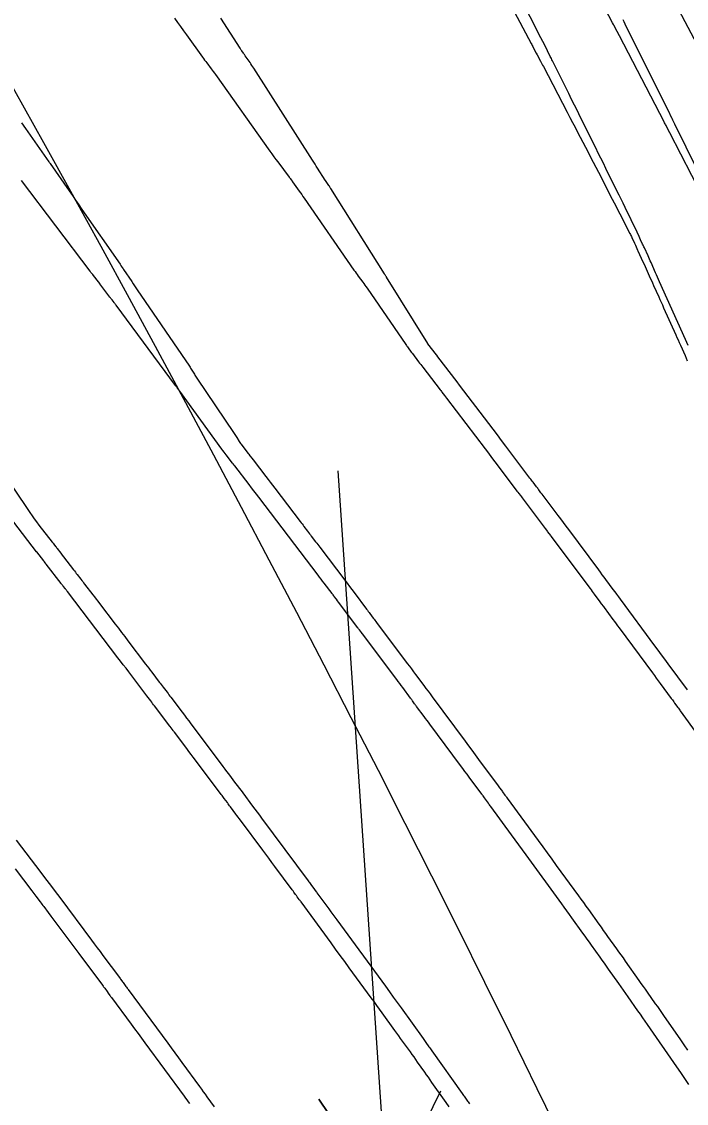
# Model space of a CAD drawing. Extents: x 954385 to 988206, y 1868364 to 1924553.
# Drawn here: x 957741.6 to 957774.2, y 1919937.9 to 1919991 of the extents above; entities that cross this region are included whole.
import ezdxf

# ---------------------------------------------------------------- set-up
doc = ezdxf.new("R2010")
doc.units = 0
for name, color, linetype in [('1', 7, 'Continuous'), ('Default', 7, 'Continuous'), ('Ex_Minor Contours', 7, 'Continuous'), ('Slopes', 7, 'Continuous')]:
    doc.layers.add(name, color=color, linetype=linetype)

msp = doc.modelspace()

# ---------------------------------------------------------------- linework, layer by layer
at = {"layer": '1'}
for points in [[(957765.251, 1919992.498), (957766.633, 1919989.888), (957766.658, 1919989.841), (957766.682, 1919989.795), (957766.707, 1919989.749), (957766.731, 1919989.702), (957766.878, 1919989.423), (957766.926, 1919989.33), (957767.085, 1919989.027), (957767.12, 1919988.961), (957767.154, 1919988.895), (957767.189, 1919988.829), (957767.223, 1919988.763), (957768.395, 1919986.515), (957768.523, 1919986.269), (957768.65, 1919986.024), (957768.778, 1919985.779), (957768.906, 1919985.534), (957769.417, 1919984.554), (957769.544, 1919984.309), (957769.671, 1919984.064), (957769.798, 1919983.818), (957769.925, 1919983.573), (957770.604, 1919982.254), (957770.696, 1919982.076), (957770.788, 1919981.898), (957770.88, 1919981.72), (957770.971, 1919981.542), (957771.469, 1919980.575), (957771.495, 1919980.524), (957771.52, 1919980.473), (957771.545, 1919980.421), (957771.569, 1919980.369), (957771.695, 1919980.091), (957771.74, 1919979.991), (957771.816, 1919979.825), (957771.846, 1919979.759), (957771.861, 1919979.725), (957772.03, 1919979.352), (957772.096, 1919979.206), (957772.162, 1919979.06), (957772.417, 1919978.497), (957772.47, 1919978.379), (957772.523, 1919978.261), (957772.577, 1919978.142), (957772.63, 1919978.024), (957772.883, 1919977.462), (957772.943, 1919977.328), (957773.002, 1919977.195), (957773.062, 1919977.062), (957773.122, 1919976.929), (957773.72, 1919975.598), (957773.777, 1919975.471), (957773.834, 1919975.344), (957773.891, 1919975.216), (957773.948, 1919975.089), (957774.175, 1919974.58), (957774.231, 1919974.453), (957774.288, 1919974.325)], [(957775.043, 1919982.372), (957773.428, 1919985.505), (957773.335, 1919985.686), (957773.242, 1919985.868), (957773.218, 1919985.913), (957773.195, 1919985.958), (957773.172, 1919986.003), (957773.148, 1919986.048), (957770.952, 1919990.262), (957770.838, 1919990.481), (957770.678, 1919990.788), (957770.657, 1919990.829), (957770.615, 1919990.909), (957770.258, 1919991.588)], [(957775.975, 1919987.549), (957773.729, 1919991.817)], [(957774.294, 1919958.175), (957773.353, 1919959.452), (957773.19, 1919959.674), (957773.027, 1919959.895), (957772.864, 1919960.116), (957772.701, 1919960.337), (957771.01, 1919962.625), (957770.921, 1919962.746), (957770.832, 1919962.866), (957770.743, 1919962.986), (957770.654, 1919963.106), (957770.296, 1919963.587), (957770.207, 1919963.707), (957770.117, 1919963.827), (957770.028, 1919963.947), (957769.938, 1919964.067), (957768.468, 1919966.037), (957768.338, 1919966.211), (957768.207, 1919966.385), (957768.077, 1919966.559), (957767.946, 1919966.734), (957767.215, 1919967.706), (957767.161, 1919967.778), (957767.107, 1919967.85), (957767, 1919967.993), (957766.973, 1919968.029), (957766.946, 1919968.065), (957766.919, 1919968.101), (957766.892, 1919968.137), (957766.719, 1919968.367), (957766.681, 1919968.417), (957766.643, 1919968.467), (957766.605, 1919968.518), (957766.567, 1919968.568), (957765.387, 1919970.13), (957765.177, 1919970.407), (957764.967, 1919970.684), (957764.757, 1919970.961), (957764.547, 1919971.238), (957763.107, 1919973.131), (957763.076, 1919973.172), (957763.022, 1919973.243), (957762.993, 1919973.282), (957762.043, 1919974.524), (957761.991, 1919974.593), (957761.973, 1919974.616), (957761.559, 1919975.157), (957761.552, 1919975.166), (957761.552, 1919975.167), (957759.532, 1919978.422), (957759.523, 1919978.436), (957759.514, 1919978.451), (957759.505, 1919978.465), (957759.496, 1919978.479), (957759.458, 1919978.535), (957759.449, 1919978.549), (957759.44, 1919978.563), (957759.431, 1919978.577), (957759.422, 1919978.591), (957756.792, 1919982.78), (957756.77, 1919982.816), (957756.747, 1919982.85), (957756.724, 1919982.885), (957756.701, 1919982.92), (957756.565, 1919983.12), (957756.532, 1919983.167), (957756.523, 1919983.18), (957756.514, 1919983.194), (957756.145, 1919983.776), (957756.082, 1919983.876), (957756.019, 1919983.975), (957755.956, 1919984.074), (957755.893, 1919984.173), (957753.01, 1919988.685), (957752.966, 1919988.753), (957752.921, 1919988.821), (957752.876, 1919988.888), (957752.83, 1919988.955), (957752.595, 1919989.294), (957752.574, 1919989.325), (957752.552, 1919989.355), (957752.531, 1919989.386), (957752.509, 1919989.417), (957752.424, 1919989.539), (957752.402, 1919989.57), (957752.381, 1919989.601), (957752.361, 1919989.632), (957752.34, 1919989.663), (957751.391, 1919991.129)], [(957741.621, 1919985.993), (957741.813, 1919985.719), (957742.964, 1919984.08), (957742.97, 1919984.072), (957742.989, 1919984.049), (957743.012, 1919984.02), (957743.017, 1919984.014), (957743.021, 1919984.008), (957743.025, 1919984.003), (957743.029, 1919983.997), (957743.957, 1919982.655), (957744.113, 1919982.429), (957744.269, 1919982.204), (957744.425, 1919981.978), (957744.581, 1919981.753), (957746.452, 1919979.058), (957746.467, 1919979.035), (957746.482, 1919979.013), (957746.497, 1919978.991), (957746.511, 1919978.968), (957746.598, 1919978.832), (957746.615, 1919978.806), (957746.622, 1919978.795), (957747.025, 1919978.207), (957747.093, 1919978.107), (957747.161, 1919978.008), (957747.229, 1919977.909), (957747.297, 1919977.809), (957749.853, 1919974.054), (957749.885, 1919974.006), (957749.916, 1919973.959), (957749.947, 1919973.911), (957749.978, 1919973.863), (957750.099, 1919973.67), (957750.129, 1919973.622), (957750.16, 1919973.574), (957750.191, 1919973.526), (957750.223, 1919973.478), (957752.049, 1919970.76), (957752.081, 1919970.711), (957752.113, 1919970.662), (957752.144, 1919970.614), (957752.175, 1919970.564), (957752.297, 1919970.367), (957752.329, 1919970.318), (957752.361, 1919970.27), (957752.395, 1919970.223), (957752.429, 1919970.176), (957752.738, 1919969.775), (957752.767, 1919969.737), (957752.825, 1919969.661), (957752.928, 1919969.526), (957752.962, 1919969.482), (957752.979, 1919969.46), (957753.604, 1919968.645), (957753.714, 1919968.502), (957753.824, 1919968.359), (957753.933, 1919968.216), (957754.043, 1919968.072), (957755.293, 1919966.436), (957755.338, 1919966.376), (957755.384, 1919966.316), (957755.429, 1919966.257), (957755.474, 1919966.197), (957755.656, 1919965.958), (957755.701, 1919965.899), (957755.747, 1919965.839), (957755.792, 1919965.779), (957755.837, 1919965.719), (957756.05, 1919965.437), (957756.101, 1919965.37), (957756.151, 1919965.304), (957756.202, 1919965.237), (957756.253, 1919965.17), (957757.478, 1919963.554), (957757.594, 1919963.402), (957757.709, 1919963.249), (957757.825, 1919963.096), (957757.94, 1919962.944), (957758.549, 1919962.137), (957758.59, 1919962.082), (957758.631, 1919962.027), (957758.673, 1919961.972), (957758.714, 1919961.917), (957758.879, 1919961.698), (957758.92, 1919961.643), (957758.961, 1919961.588), (957759.002, 1919961.534), (957759.043, 1919961.479), (957760.548, 1919959.471), (957760.65, 1919959.335), (957760.752, 1919959.199), (957760.854, 1919959.063), (957760.955, 1919958.926), (957761.362, 1919958.381), (957761.464, 1919958.245), (957761.565, 1919958.109), (957761.667, 1919957.972), (957761.768, 1919957.836), (957763.383, 1919955.659), (957763.549, 1919955.435), (957763.714, 1919955.212), (957763.88, 1919954.988), (957764.045, 1919954.764), (957765.001, 1919953.47), (957765.038, 1919953.42), (957765.074, 1919953.37), (957765.166, 1919953.245), (957765.203, 1919953.195), (957765.222, 1919953.17), (957765.34, 1919953.008), (957765.366, 1919952.973), (957765.392, 1919952.938), (957765.418, 1919952.903), (957765.444, 1919952.867), (957766.97, 1919950.78), (957767.192, 1919950.476), (957767.414, 1919950.172), (957767.636, 1919949.868), (957767.857, 1919949.563), (957768.94, 1919948.075), (957769.064, 1919947.905), (957769.186, 1919947.735), (957769.309, 1919947.565), (957769.431, 1919947.395), (957769.947, 1919946.673), (957770.054, 1919946.523), (957770.162, 1919946.372), (957770.27, 1919946.222), (957770.378, 1919946.071), (957770.81, 1919945.47), (957770.917, 1919945.319), (957771.025, 1919945.168), (957771.132, 1919945.017), (957771.239, 1919944.866), (957771.912, 1919943.91), (957772.013, 1919943.767), (957772.113, 1919943.625), (957772.213, 1919943.483), (957772.314, 1919943.34), (957772.716, 1919942.771), (957772.816, 1919942.629), (957772.916, 1919942.486), (957773.016, 1919942.344), (957773.115, 1919942.2), (957773.948, 1919940.996), (957774.119, 1919940.747), (957774.291, 1919940.499)], [(957741.219, 1919968.078), (957742.028, 1919966.873), (957742.135, 1919966.718), (957742.244, 1919966.564), (957742.355, 1919966.413), (957742.47, 1919966.263), (957743.123, 1919965.425), (957743.164, 1919965.372), (957743.206, 1919965.319), (957743.288, 1919965.212), (957743.309, 1919965.185), (957743.33, 1919965.159), (957743.35, 1919965.132), (957743.371, 1919965.105), (957743.542, 1919964.883), (957743.613, 1919964.791), (957743.683, 1919964.699), (957744.168, 1919964.067), (957744.213, 1919964.008), (957744.258, 1919963.95), (957744.303, 1919963.892), (957744.348, 1919963.834), (957744.528, 1919963.601), (957744.573, 1919963.543), (957744.618, 1919963.485), (957744.663, 1919963.426), (957744.708, 1919963.368), (957745.113, 1919962.841), (957745.196, 1919962.734), (957745.278, 1919962.627), (957745.36, 1919962.519), (957745.443, 1919962.412), (957746.214, 1919961.402), (957746.37, 1919961.197), (957746.525, 1919960.993), (957746.681, 1919960.789), (957746.836, 1919960.584), (957747.702, 1919959.443), (957747.779, 1919959.342), (957747.856, 1919959.241), (957747.933, 1919959.14), (957748.01, 1919959.039), (957748.378, 1919958.558), (957748.425, 1919958.495), (957748.473, 1919958.433), (957748.52, 1919958.371), (957748.568, 1919958.309), (957748.757, 1919958.059), (957748.805, 1919957.997), (957748.852, 1919957.935), (957748.899, 1919957.872), (957748.946, 1919957.81), (957749.499, 1919957.077), (957749.607, 1919956.934), (957749.714, 1919956.791), (957749.822, 1919956.648), (957749.929, 1919956.505), (957751.414, 1919954.525), (957751.502, 1919954.407), (957751.59, 1919954.29), (957751.679, 1919954.172), (957751.767, 1919954.055), (957752.122, 1919953.586), (957752.21, 1919953.469), (957752.299, 1919953.351), (957752.387, 1919953.234), (957752.475, 1919953.116), (957752.959, 1919952.469), (957753.069, 1919952.322), (957753.179, 1919952.174), (957753.288, 1919952.027), (957753.398, 1919951.88), (957755.675, 1919948.809), (957755.709, 1919948.762), (957755.744, 1919948.716), (957755.778, 1919948.67), (957755.812, 1919948.623), (957755.997, 1919948.371), (957756.027, 1919948.332), (957756.086, 1919948.253), (957756.115, 1919948.213), (957756.696, 1919947.425), (957756.796, 1919947.289), (957756.895, 1919947.154), (957756.995, 1919947.018), (957757.095, 1919946.882), (957759.473, 1919943.626), (957759.667, 1919943.361), (957759.859, 1919943.096), (957760.052, 1919942.83), (957760.243, 1919942.563), (957761.318, 1919941.066), (957761.354, 1919941.015), (957761.391, 1919940.964), (957761.428, 1919940.913), (957761.464, 1919940.863), (957761.611, 1919940.66), (957761.648, 1919940.609), (957761.684, 1919940.558), (957761.721, 1919940.507), (957761.757, 1919940.456), (957763.235, 1919938.366), (957763.267, 1919938.32), (957763.3, 1919938.274), (957763.333, 1919938.228), (957763.365, 1919938.182), (957763.496, 1919937.998), (957763.529, 1919937.952), (957763.561, 1919937.906), (957763.594, 1919937.86)], [(957741.361, 1919950.805), (957742.569, 1919949.206), (957742.8, 1919948.9), (957743.031, 1919948.593), (957743.262, 1919948.287), (957743.492, 1919947.98), (957745.048, 1919945.899), (957745.189, 1919945.711), (957745.329, 1919945.522), (957745.469, 1919945.334), (957745.61, 1919945.145), (957746.42, 1919944.052), (957746.45, 1919944.012), (957746.479, 1919943.971), (957746.539, 1919943.89), (957746.569, 1919943.85), (957746.599, 1919943.81), (957746.741, 1919943.618), (957746.77, 1919943.579), (957746.799, 1919943.541), (957746.827, 1919943.502), (957746.856, 1919943.463), (957748.79, 1919940.839), (957748.965, 1919940.601), (957749.14, 1919940.363), (957749.315, 1919940.125), (957749.489, 1919939.887), (957750.352, 1919938.706), (957750.443, 1919938.581), (957750.534, 1919938.456), (957750.624, 1919938.332), (957750.714, 1919938.206), (957751.074, 1919937.705)]]:
    msp.add_lwpolyline(points, dxfattribs=at)
at = {"layer": 'Default'}
msp.add_arc((956871.597, 1919501.221), 996.448, 12.648055, 34.075074, dxfattribs=at)
at = {"layer": 'Ex_Minor Contours'}
for points in [[(957774.325, 1919975.081), (957774.197, 1919975.366), (957772.929, 1919978.203), (957772.879, 1919978.313), (957772.83, 1919978.423), (957772.781, 1919978.533), (957772.731, 1919978.643), (957772.507, 1919979.14), (957772.471, 1919979.222), (957772.434, 1919979.303), (957772.397, 1919979.385), (957772.36, 1919979.466), (957772.183, 1919979.859), (957772.161, 1919979.908), (957772.139, 1919979.956), (957772.117, 1919980.004), (957772.095, 1919980.052), (957771.997, 1919980.266), (957771.963, 1919980.34), (957771.929, 1919980.414), (957771.828, 1919980.636), (957771.829, 1919980.641), (957771.233, 1919981.85), (957771.134, 1919982.051), (957771.035, 1919982.253), (957770.935, 1919982.454), (957770.836, 1919982.656), (957770.292, 1919983.761), (957770.168, 1919984.013), (957770.044, 1919984.264), (957769.92, 1919984.515), (957769.795, 1919984.766), (957769.036, 1919986.295), (957768.895, 1919986.581), (957768.753, 1919986.866), (957768.611, 1919987.152), (957768.47, 1919987.437), (957767.674, 1919989.04), (957767.647, 1919989.094), (957767.62, 1919989.149), (957767.592, 1919989.204), (957767.565, 1919989.258), (957767.427, 1919989.531), (957767.372, 1919989.64), (957767.191, 1919989.998), (957767.101, 1919990.175), (957766.054, 1919992.247)], [(957749.128, 1919991.136), (957749.276, 1919990.931), (957749.424, 1919990.725), (957749.571, 1919990.52), (957749.718, 1919990.314), (957750.496, 1919989.222), (957750.548, 1919989.15), (957750.6, 1919989.078), (957750.653, 1919989.007), (957750.707, 1919988.936), (957750.922, 1919988.653), (957750.976, 1919988.582), (957751.029, 1919988.511), (957751.081, 1919988.439), (957751.133, 1919988.367), (957753.806, 1919984.604), (957753.901, 1919984.471), (957753.997, 1919984.339), (957754.093, 1919984.208), (957754.191, 1919984.078), (957754.75, 1919983.335), (957754.778, 1919983.298), (957754.806, 1919983.26), (957754.862, 1919983.185), (957754.876, 1919983.166), (957754.89, 1919983.147), (957754.903, 1919983.128), (957754.917, 1919983.109), (957755.246, 1919982.644), (957755.305, 1919982.559), (957755.365, 1919982.475), (957755.423, 1919982.391), (957755.482, 1919982.306), (957757.931, 1919978.776), (957757.983, 1919978.701), (957758.036, 1919978.627), (957758.089, 1919978.553), (957758.143, 1919978.48), (957758.36, 1919978.187), (957758.414, 1919978.113), (957758.467, 1919978.039), (957758.519, 1919977.965), (957758.571, 1919977.89), (957760.474, 1919975.116), (957760.501, 1919975.078), (957760.528, 1919975.04), (957760.555, 1919975.002), (957760.582, 1919974.964), (957760.736, 1919974.751), (957760.746, 1919974.738), (957760.756, 1919974.725), (957760.796, 1919974.673), (957761.1, 1919974.279), (957761.153, 1919974.211), (957761.205, 1919974.143), (957761.257, 1919974.075), (957761.309, 1919974.007), (957762.158, 1919972.904), (957762.186, 1919972.866), (957762.223, 1919972.819), (957762.244, 1919972.791), (957762.378, 1919972.615), (957762.428, 1919972.55), (957762.477, 1919972.485), (957764.363, 1919969.996), (957764.524, 1919969.784), (957764.684, 1919969.572), (957764.845, 1919969.36), (957765.006, 1919969.148), (957765.928, 1919967.932), (957765.971, 1919967.875), (957766.014, 1919967.818), (957766.1, 1919967.704), (957766.143, 1919967.647), (957766.186, 1919967.59), (957767.263, 1919966.156), (957767.305, 1919966.1), (957767.375, 1919966.006), (957767.404, 1919965.969), (957767.432, 1919965.931), (957767.574, 1919965.745), (957767.594, 1919965.717), (957769.512, 1919963.146), (957769.563, 1919963.077), (957769.615, 1919963.008), (957769.666, 1919962.938), (957769.718, 1919962.869), (957769.991, 1919962.501), (957770.027, 1919962.453), (957770.063, 1919962.404), (957770.171, 1919962.259), (957770.207, 1919962.21), (957770.635, 1919961.631), (957770.712, 1919961.526), (957770.79, 1919961.421), (957770.867, 1919961.317), (957770.945, 1919961.212), (957772.575, 1919959.008), (957772.671, 1919958.879), (957772.766, 1919958.75), (957772.862, 1919958.621), (957772.957, 1919958.492), (957773.501, 1919957.755), (957773.515, 1919957.736), (957773.528, 1919957.717), (957773.542, 1919957.698), (957773.556, 1919957.679), (957773.624, 1919957.585), (957773.664, 1919957.528), (957773.82, 1919957.312), (957773.85, 1919957.27), (957773.881, 1919957.228), (957773.912, 1919957.186), (957773.942, 1919957.144), (957775.806, 1919954.585)], [(957775.36, 1919982.521), (957773.675, 1919985.94), (957773.632, 1919986.027), (957773.578, 1919986.136), (957773.556, 1919986.18), (957773.546, 1919986.202), (957773.441, 1919986.412), (957773.427, 1919986.44), (957771.244, 1919990.838), (957771.188, 1919990.95), (957771.132, 1919991.062)], [(957774.365, 1919938.814), (957774.166, 1919939.103), (957773.967, 1919939.391), (957773.767, 1919939.679), (957772.339, 1919941.75), (957772.221, 1919941.919), (957772.104, 1919942.088), (957771.985, 1919942.257), (957771.867, 1919942.426), (957771.389, 1919943.104), (957771.271, 1919943.271), (957771.154, 1919943.437), (957771.037, 1919943.604), (957770.92, 1919943.77), (957770.425, 1919944.475), (957770.321, 1919944.622), (957770.217, 1919944.77), (957770.113, 1919944.916), (957770.008, 1919945.063), (957769.588, 1919945.649), (957769.483, 1919945.795), (957769.378, 1919945.942), (957769.273, 1919946.088), (957769.168, 1919946.234), (957768.628, 1919946.985), (957768.503, 1919947.159), (957768.377, 1919947.333), (957768.251, 1919947.506), (957768.125, 1919947.679), (957766.373, 1919950.075), (957766.194, 1919950.32), (957766.015, 1919950.565), (957765.836, 1919950.811), (957765.657, 1919951.056), (957764.642, 1919952.45), (957764.613, 1919952.489), (957764.584, 1919952.529), (957764.555, 1919952.569), (957764.526, 1919952.609), (957764.382, 1919952.808), (957764.338, 1919952.869), (957764.264, 1919952.972), (957764.249, 1919952.992), (957764.234, 1919953.013), (957764.219, 1919953.033), (957764.204, 1919953.054), (957763.59, 1919953.885), (957763.482, 1919954.03), (957763.374, 1919954.175), (957763.267, 1919954.32), (957763.159, 1919954.465), (957761.657, 1919956.487), (957761.587, 1919956.581), (957761.517, 1919956.676), (957761.447, 1919956.77), (957761.377, 1919956.864), (957761.006, 1919957.363), (957760.981, 1919957.397), (957760.957, 1919957.43), (957760.932, 1919957.463), (957760.907, 1919957.496), (957760.809, 1919957.629), (957760.785, 1919957.662), (957760.76, 1919957.695), (957760.735, 1919957.728), (957760.711, 1919957.761), (957760.321, 1919958.284), (957760.248, 1919958.382), (957760.175, 1919958.48), (957760.102, 1919958.578), (957760.028, 1919958.676), (957758.351, 1919960.917), (957758.332, 1919960.941), (957758.296, 1919960.989), (957758.194, 1919961.123), (957758.175, 1919961.147), (957758.157, 1919961.172), (957758.139, 1919961.196), (957758.12, 1919961.22), (957757.174, 1919962.475), (957757.121, 1919962.546), (957757.067, 1919962.617), (957756.96, 1919962.76), (957756.934, 1919962.795), (957756.907, 1919962.831), (957756.88, 1919962.867), (957756.853, 1919962.902), (957756.462, 1919963.418), (957756.388, 1919963.516), (957756.314, 1919963.614), (957756.239, 1919963.712), (957756.165, 1919963.809), (957753.262, 1919967.623), (957753.143, 1919967.779), (957753.024, 1919967.936), (957752.904, 1919968.091), (957752.784, 1919968.247), (957752.077, 1919969.163), (957752.049, 1919969.199), (957752.001, 1919969.261), (957751.977, 1919969.292), (957751.66, 1919969.703), (957751.607, 1919969.772), (957751.554, 1919969.843), (957751.501, 1919969.913), (957751.449, 1919969.984), (957749.382, 1919972.832), (957749.331, 1919972.902), (957749.247, 1919973.018), (957749.23, 1919973.041), (957749.213, 1919973.064), (957749.196, 1919973.087), (957749.179, 1919973.11), (957746.26, 1919977.054), (957746.236, 1919977.087), (957746.211, 1919977.12), (957746.185, 1919977.152), (957746.16, 1919977.185), (957746.058, 1919977.314), (957746.032, 1919977.347), (957746.007, 1919977.379), (957745.982, 1919977.412), (957745.958, 1919977.445), (957745.467, 1919978.107), (957745.455, 1919978.123), (957745.443, 1919978.138), (957745.407, 1919978.183), (957745.395, 1919978.198), (957745.151, 1919978.502), (957745.109, 1919978.556), (957745.067, 1919978.609), (957745.025, 1919978.663), (957744.984, 1919978.718), (957741.615, 1919983.17)], [(957762.603, 1919937.715), (957762.457, 1919937.922), (957761.758, 1919938.914), (957761.67, 1919939.039), (957761.582, 1919939.164), (957761.494, 1919939.288), (957761.406, 1919939.413), (957761.053, 1919939.91), (957760.965, 1919940.035), (957760.876, 1919940.159), (957760.787, 1919940.283), (957760.698, 1919940.407), (957760.315, 1919940.937), (957760.221, 1919941.067), (957760.128, 1919941.197), (957760.034, 1919941.327), (957759.941, 1919941.457), (957759.321, 1919942.319), (957759.186, 1919942.506), (957759.051, 1919942.693), (957758.915, 1919942.879), (957758.779, 1919943.065), (957757.702, 1919944.531), (957757.477, 1919944.838), (957757.253, 1919945.144), (957757.028, 1919945.451), (957756.804, 1919945.757), (957755.333, 1919947.768), (957755.31, 1919947.799), (957755.287, 1919947.831), (957755.264, 1919947.862), (957755.241, 1919947.894), (957755.145, 1919948.026), (957755.104, 1919948.083), (957755.063, 1919948.139), (957754.981, 1919948.252), (957754.96, 1919948.281), (957754.94, 1919948.309), (957754.919, 1919948.337), (957754.898, 1919948.365), (957754.049, 1919949.509), (957753.9, 1919949.709), (957753.752, 1919949.909), (957753.603, 1919950.109), (957753.454, 1919950.308), (957752.358, 1919951.778), (957752.301, 1919951.854), (957752.244, 1919951.93), (957752.187, 1919952.006), (957752.13, 1919952.082), (957751.864, 1919952.44), (957751.827, 1919952.49), (957751.79, 1919952.54), (957751.753, 1919952.589), (957751.716, 1919952.639), (957751.567, 1919952.838), (957751.53, 1919952.888), (957751.493, 1919952.938), (957751.456, 1919952.988), (957751.419, 1919953.037), (957750.148, 1919954.728), (957750.042, 1919954.869), (957749.937, 1919955.009), (957749.831, 1919955.15), (957749.726, 1919955.291), (957749.124, 1919956.094), (957749.109, 1919956.115), (957749.094, 1919956.135), (957749.079, 1919956.155), (957749.063, 1919956.175), (957748.964, 1919956.306), (957748.911, 1919956.375), (957748.896, 1919956.395), (957748.148, 1919957.383), (957748.1, 1919957.446), (957748.052, 1919957.509), (957748.004, 1919957.572), (957747.957, 1919957.636), (957747.766, 1919957.889), (957747.718, 1919957.952), (957747.671, 1919958.015), (957747.623, 1919958.078), (957747.575, 1919958.141), (957746.877, 1919959.058), (957746.745, 1919959.232), (957746.612, 1919959.406), (957746.48, 1919959.579), (957746.347, 1919959.753), (957743.87, 1919962.995), (957743.844, 1919963.028), (957743.818, 1919963.062), (957743.792, 1919963.095), (957743.767, 1919963.129), (957743.663, 1919963.263), (957743.637, 1919963.296), (957743.611, 1919963.33), (957743.585, 1919963.363), (957743.56, 1919963.397), (957742.83, 1919964.337), (957742.82, 1919964.35), (957742.809, 1919964.364), (957742.799, 1919964.377), (957742.789, 1919964.391), (957742.728, 1919964.472), (957742.707, 1919964.499), (957742.37, 1919964.946), (957742.367, 1919964.948), (957742.358, 1919964.945), (957740.324, 1919967.577)], [(957741.308, 1919949.397), (957742.127, 1919948.312), (957742.177, 1919948.246), (957742.226, 1919948.181), (957742.275, 1919948.115), (957742.325, 1919948.049), (957742.532, 1919947.77), (957742.576, 1919947.711), (957742.62, 1919947.653), (957742.664, 1919947.594), (957742.708, 1919947.536), (957742.927, 1919947.243), (957743.059, 1919947.067), (957743.844, 1919946.019), (957743.99, 1919945.825), (957744.135, 1919945.631), (957744.28, 1919945.436), (957744.425, 1919945.242), (957745.593, 1919943.676), (957745.62, 1919943.641), (957745.646, 1919943.605), (957745.672, 1919943.569), (957745.698, 1919943.533), (957745.821, 1919943.365), (957745.871, 1919943.295), (957745.956, 1919943.179), (957745.973, 1919943.155), (957745.99, 1919943.132), (957746.007, 1919943.109), (957746.024, 1919943.086), (957746.998, 1919941.766), (957747.166, 1919941.538), (957747.334, 1919941.311), (957747.501, 1919941.083), (957747.669, 1919940.855), (957749.592, 1919938.235), (957749.659, 1919938.145), (957749.725, 1919938.054), (957749.791, 1919937.963), (957749.857, 1919937.872)]]:
    msp.add_lwpolyline(points, dxfattribs=at)
at = {"layer": 'Slopes'}
msp.add_lwpolyline([(957757.131, 1919968.928), (957759.553, 1919933.111), (957756.209, 1919938.092), (957759.553, 1919933.111), (957762.195, 1919938.497)], dxfattribs=at)

doc.saveas('drawing.dxf')
